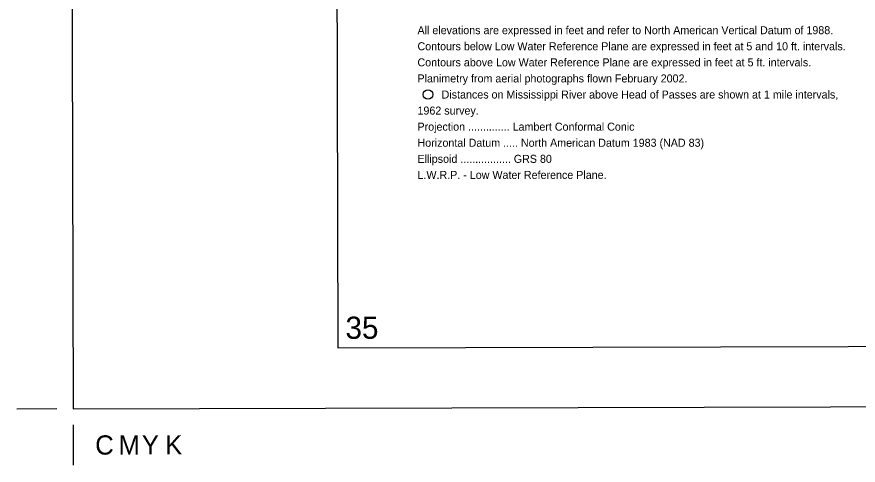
# Model space of a CAD drawing. Extents: x 3355724 to 3393621, y 594744 to 620174.
# Drawn here: x 3355788 to 3364516, y 594744 to 599391 of the extents above; entities that cross this region are included whole.
import ezdxf

# ---------------------------------------------------------------- set-up
doc = ezdxf.new("R2010")
doc.units = 0
for name, color, linetype in [('G-ANNO-NPLT', 7, 'Continuous'), ('V-ANNO-DIMS', 7, 'Continuous'), ('V-ANNO-NOTE', 7, 'Continuous'), ('V-ANNO-SYMB', 7, 'Continuous'), ('V-ANNO-TEXT', 7, 'Continuous')]:
    doc.layers.add(name, color=color, linetype=linetype)

msp = doc.modelspace()

# ---------------------------------------------------------------- linework, layer by layer
at = {"layer": 'G-ANNO-NPLT'}
msp.add_lwpolyline([(3356370.8, 595327.7), (3393037.4, 595423.7), (3392974.1, 619590.2), (3356307.6, 619494.2)], close=True, dxfattribs=at)
at = {"layer": 'V-ANNO-DIMS'}
for p, q in [((3356204.2, 595327.2), (3355787.5, 595326.1)), ((3356371.3, 595161), (3356372.4, 594744.3))]:
    msp.add_line(p, q, dxfattribs=at)
at = {"layer": 'V-ANNO-NOTE'}
msp.add_circle((3360052.3, 598586.2), 50, dxfattribs=at)
at = {"layer": 'V-ANNO-SYMB'}
msp.add_lwpolyline([(3359119.3, 595959.9), (3392202.4, 596046.5), (3392142.4, 618963), (3359059.3, 618876.4), (3359119.3, 595959.9)], dxfattribs=at)

# ---------------------------------------------------------------- texts
at = {"layer": 'V-ANNO-DIMS'}
for s, p in [('C', (3356601, 594853.6)), ('M', (3356842.7, 594854.3)), ('Y', (3357084.4, 594854.9)), ('K', (3357326.1, 594855.5))]:
    msp.add_text(s, height=199.3, rotation=0.15, dxfattribs=at).set_placement(p)
at = {"layer": 'V-ANNO-NOTE'}
for s, rotation, p in [('All elevations are expressed in feet and refer to North American Vertical Datum of 1988.', 0.00001, (3359944, 599211.5)), ('Contours below Low Water Reference Plane are expressed in feet at 5 and 10 ft. intervals.', 0.00001, (3359944, 599044.8)), ('Contours above Low Water Reference Plane are expressed in feet at 5 ft. intervals.', 0.00001, (3359944, 598878.1)), ('Planimetry from aerial photographs flown February 2002.', 0.00001, (3359944, 598711.4)), ('Distances on Mississippi River above Head of Passes are shown at 1 mile intervals,', 0.00001, (3360194.2, 598544.7)), ('1962 survey.', 0.00001, (3359944, 598378)), ('Projection .............. Lambert Conformal Conic', 359.99998, (3359944, 598211.3)), ('Horizontal Datum ..... North American Datum 1983 (NAD 83)', 359.99998, (3359944, 598044.6)), ('Ellipsoid ................. GRS 80', 359.99998, (3359944, 597877.9)), ('L.W.R.P. - Low Water Reference Plane.', 359.99998, (3359944, 597711.2))]:
    msp.add_text(s, height=83, rotation=rotation, dxfattribs=at).set_placement(p)
at = {"layer": 'V-ANNO-TEXT'}
msp.add_text('35', height=230, rotation=0.15, dxfattribs=at).set_placement((3359197.2, 596053.4))

doc.saveas('drawing.dxf')
